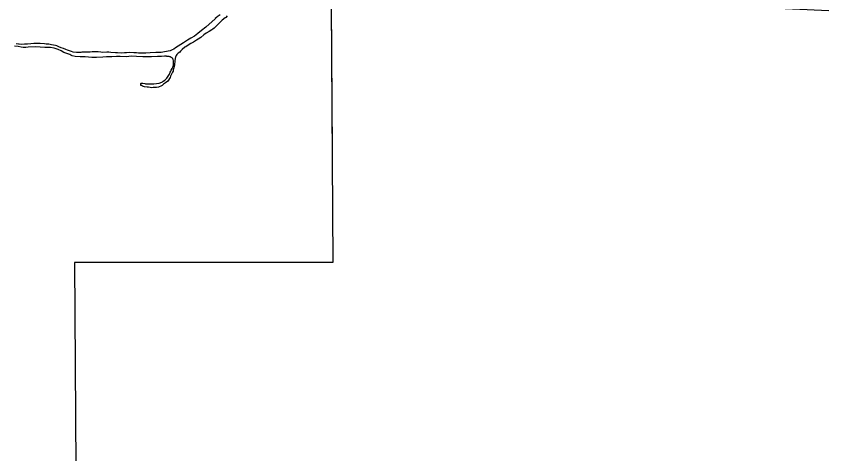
# Model space of a CAD drawing. Extents: x 31699 to 244310, y -8841 to 11474.
# Drawn here: x 97253 to 97810, y 1358 to 1658 of the extents above; entities that cross this region are included whole.
import ezdxf

# ---------------------------------------------------------------- set-up
doc = ezdxf.new("R2010")
doc.units = 0
doc.layers.add('R_Draft', color=7, linetype='Continuous')
doc.layers.add('R_Logo', color=7, linetype='Continuous')

msp = doc.modelspace()

# ---------------------------------------------------------------- linework, layer by layer
at = {"layer": 'R_Draft'}
for points in [[(97389.1, 1655.84), (97382.63, 1650.11), (97379.83, 1647.85), (97377.29, 1645.92), (97374.83, 1643.99), (97372.49, 1642.52), (97370.03, 1641.32), (97367.29, 1639.53), (97365.56, 1638.33), (97363.63, 1637.2), (97361.89, 1636), (97360.69, 1635.2), (97359.49, 1634.6), (97358.23, 1634), (97354.23, 1633.21), (97353.1, 1632.94), (97352.03, 1632.81), (97350.44, 1632.75), (97348.44, 1632.82), (97344.51, 1632.56), (97341.51, 1632.3), (97338.78, 1632.37), (97336.52, 1632.31), (97335.19, 1632.51), (97333.39, 1632.65), (97330.46, 1632.79), (97328.33, 1632.66), (97326.93, 1632.6), (97324.74, 1632.33), (97322.07, 1632.47), (97320.74, 1632.68), (97317.48, 1632.75), (97316.15, 1632.95), (97314.75, 1633.02), (97312.02, 1632.89), (97310.76, 1633.03), (97308.89, 1633.17), (97306.23, 1633.37), (97304.83, 1633.31), (97303.43, 1632.98), (97301.04, 1633.12), (97299.24, 1633.12), (97297.71, 1632.92), (97296.91, 1632.86), (97295.58, 1632.73), (97293.98, 1632.8), (97291.72, 1633.14), (97290.52, 1633.4), (97289.26, 1633.87), (97287.79, 1634.48), (97286.59, 1634.95), (97285.13, 1635.55), (97283.53, 1636.02), (97281.94, 1636.76), (97280.54, 1637.37), (97279.48, 1637.7), (97276.82, 1638.17), (97275.02, 1638.44), (97273.29, 1638.58), (97272.09, 1638.65), (97268.96, 1639.06), (97267.7, 1638.93), (97264.77, 1638.93), (97262.64, 1638.8), (97260.37, 1638.61), (97258.24, 1638.55), (97256.11, 1638.35), (97254.71, 1638.49), (97254.25, 1638.55), (97252.65, 1638.82)], [(97397.42, 1657.96), (97396.42, 1656.9), (97395.89, 1656.63), (97393.96, 1655.03), (97393.29, 1654.37), (97389.82, 1650.97), (97388.49, 1649.57), (97387.55, 1648.84), (97386.82, 1648.24), (97385.09, 1647.17), (97382.95, 1646.11), (97381.42, 1644.84), (97379.15, 1643.18), (97377.42, 1642.04), (97376.22, 1641.18), (97374.22, 1639.78), (97372.48, 1638.98), (97370.62, 1637.85), (97368.95, 1636.72), (97368.35, 1636.39), (97366.48, 1634.92), (97365.28, 1633.79), (97364.75, 1633.12), (97363.75, 1632.39), (97362.82, 1631.46), (97362.41, 1630.72), (97361.88, 1629.65), (97361.88, 1629.45), (97361.77, 1628.97)], [(97392.43, 1658.64), (97390.57, 1657.24), (97389.97, 1656.71), (97389.17, 1656.04), (97389.1, 1655.84)], [(97296.49, 1629.79), (97293.18, 1630.13), (97291.05, 1630.6), (97290.05, 1631.07), (97289.32, 1631.4), (97287.32, 1632.08), (97285.39, 1632.88), (97283.46, 1633.89), (97281.34, 1634.83), (97278.74, 1635.7), (97276.21, 1636.31), (97272.22, 1636.31), (97269.02, 1636.52), (97265.63, 1636.66), (97260.77, 1636.4), (97259.17, 1636.34), (97257.44, 1636.21), (97256.04, 1636.41), (97254.04, 1636.82), (97251.45, 1637.09)], [(97307.6, 1629.34), (97306.4, 1629.35), (97304.59, 1629.44), (97302.1, 1629.63), (97300.02, 1629.79), (97298.26, 1629.77), (97296.49, 1629.79)], [(97355.74, 1630.2), (97354.36, 1630.2), (97352.29, 1630.07), (97349.56, 1629.95), (97345.44, 1629.75), (97342.51, 1629.83), (97339.51, 1629.9), (97335.25, 1630.04), (97331.46, 1630.18), (97328.19, 1629.92), (97324, 1630.06), (97321.34, 1630), (97318.14, 1629.94), (97314.55, 1629.88), (97312.15, 1629.62), (97307.6, 1629.34)], [(97355.74, 1630.2), (97356.39, 1630.18), (97357.22, 1630.21), (97357.69, 1630.14), (97358.24, 1629.98), (97358.83, 1629.71), (97359.36, 1629.36), (97359.7, 1628.95), (97360.03, 1628.51), (97360.29, 1628.26)], [(97358.26, 1619.38), (97358.66, 1620.11), (97358.93, 1620.71), (97359.6, 1621.85), (97360.13, 1622.78), (97360.47, 1624.18), (97360.54, 1625.18), (97360.41, 1626.79), (97360.29, 1628.26)], [(97361.77, 1628.97), (97361.65, 1628.4), (97361.45, 1627.4), (97361.34, 1626.26), (97361.29, 1625.16), (97361.1, 1624.2), (97360.96, 1623.27), (97360.69, 1622.32), (97360.51, 1621.61), (97360.38, 1620.87), (97360.2, 1620.02), (97359.8, 1619.26)], [(97359.8, 1619.26), (97358.92, 1617.51), (97358.52, 1616.5), (97358.25, 1615.7), (97356.52, 1613.24), (97354.98, 1611.97), (97353.65, 1611.04), (97352.78, 1610.24), (97352.18, 1609.91), (97350.25, 1609.04), (97348.79, 1608.78), (97347.52, 1608.71), (97346.52, 1608.72), (97345.59, 1608.65), (97344.53, 1608.79), (97343.33, 1608.99), (97342.53, 1609.12), (97340.73, 1609.26), (97339.33, 1609.6), (97338.67, 1610.07), (97338.14, 1610.27), (97338, 1610.47), (97338, 1610.54), (97338.01, 1610.87), (97338.07, 1611.14)], [(97339.57, 1611.75), (97340.87, 1611.47), (97341.34, 1611.33), (97343.13, 1611.26), (97343.93, 1611.26), (97345.4, 1611.26), (97346.99, 1611.32), (97348.93, 1611.52), (97350.59, 1611.78), (97352.52, 1612.51), (97352.86, 1612.71), (97353.52, 1613.11), (97354.59, 1613.84), (97355.46, 1614.64), (97355.99, 1615.31), (97356.39, 1615.91), (97357.73, 1617.98), (97358.26, 1619.38)], [(97338.07, 1611.14), (97338.09, 1611.35), (97338.2, 1611.51), (97338.36, 1611.69), (97338.56, 1611.84), (97338.7, 1611.86), (97338.79, 1611.86), (97338.97, 1611.86), (97339.57, 1611.75)]]:
    msp.add_lwpolyline(points, dxfattribs=at)
at = {"layer": 'R_Logo'}
for points in [[(97694.97, 1666.82), (97645.46, 1669.16), (97468.7, 1665.53), (97469.79, 1488.72), (97292.57, 1488.81), (97293.77, 1312.87), (97117.16, 1312.39), (97118.99, 1137.67), (97112.12, 1137.64), (96941.54, 1138.5), (96936.75, 1138.27), (96936.93, 1010.86)], [(97809.94, 1661.38), (97645.46, 1669.16), (97468.7, 1665.53), (97469.32, 1565.27)]]:
    msp.add_lwpolyline(points, dxfattribs=at)

doc.saveas('drawing.dxf')
